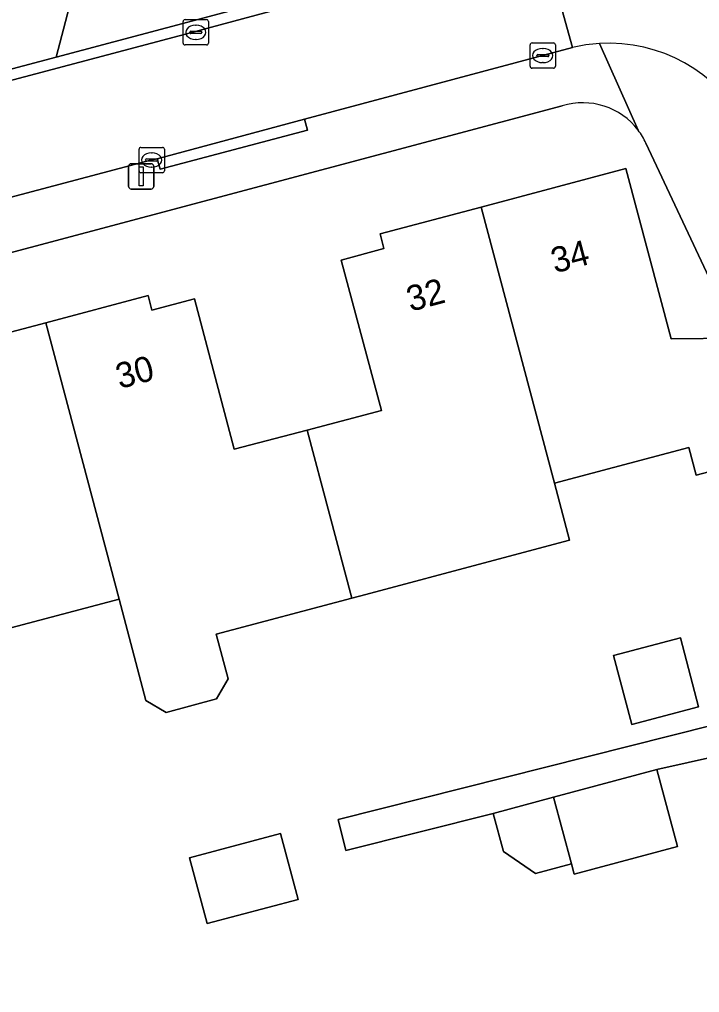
# Model space of a CAD drawing. Extents: x 162879 to 165540, y 384011 to 385181.
# Drawn here: x 163822.64 to 163849.51, y 384406.52 to 384444.93 of the extents above; entities that cross this region are included whole.
import ezdxf

# ---------------------------------------------------------------- set-up
doc = ezdxf.new("R2010")
doc.units = 0
for name, color, linetype in [('IMGEO_Erf', 7, 'Continuous'), ('IMGEO_Groenvoorziening', 7, 'Continuous'), ('IMGEO_Haag', 7, 'Continuous'), ('IMGEO_Kolk', 7, 'Continuous'), ('IMGEO_Lichtmast', 7, 'Continuous'), ('IMGEO_Pand', 7, 'Continuous'), ('IMGEO_Pand_nummerreeks', 7, 'Continuous'), ('IMGEO_Rijbaan_lokaal_gesloten', 7, 'Continuous'), ('IMGEO_Rijbaan_lokaal_open', 7, 'Continuous'), ('IMGEO_Voetpad_open', 7, 'Continuous')]:
    doc.layers.add(name, color=color, linetype=linetype)

msp = doc.modelspace()

# ---------------------------------------------------------------- linework, layer by layer
at = {"layer": 'IMGEO_Erf'}
for points in [[(163844.085, 384441.522), (163811.331, 384432.813)], [(163858.657, 384416.012), (163853.218, 384413.48), (163851.906, 384416.298), (163851.652, 384416.18), (163847.823, 384415.315), (163848.635, 384412.281), (163844.555, 384411.188), (163844.446, 384411.597), (163843.029, 384411.218), (163841.761, 384412.08), (163841.358, 384413.585), (163835.531, 384412.127), (163835.223, 384413.352), (163850.017, 384417.071), (163851.275, 384417.658), (163849.959, 384420.481), (163855.396, 384423.017), (163852.6, 384428.966), (163847.39, 384440.051)], [(163817.994, 384431.451), (163823.678, 384432.96), (163827.718, 384434.033), (163827.872, 384433.454), (163829.555, 384433.899), (163831.125, 384427.963), (163834.011, 384428.723), (163836.94, 384429.495), (163835.351, 384435.436), (163837.038, 384435.887), (163836.884, 384436.466), (163840.884, 384437.528), (163846.597, 384439.044), (163848.381, 384432.327), (163850.932, 384432.352)], [(163853.021, 384427.908), (163849.377, 384426.941), (163849.087, 384428.034), (163843.778, 384426.625), (163844.365, 384424.371), (163841.15, 384423.517), (163836.318, 384422.234), (163835.776, 384422.09), (163830.412, 384420.667), (163830.88, 384418.9), (163830.419, 384418.105), (163828.431, 384417.577), (163827.635, 384418.039), (163826.572, 384422.049), (163821.196, 384420.622)]]:
    msp.add_lwpolyline(points, dxfattribs=at)
for points in [[(163846.107, 384419.818), (163848.748, 384420.519), (163849.469, 384417.801), (163846.828, 384417.1)], [(163829.359, 384411.839), (163832.957, 384412.793), (163833.647, 384410.192), (163830.05, 384409.238)]]:
    msp.add_lwpolyline(points, close=True, dxfattribs=at)
for centre, radius, start, end in [((163844.897, 384438.899), 2.746, 37.2305, 107.1887), ((163844.993, 384438.953), 2.636, 24.623, 37.569)]:
    msp.add_arc(centre, radius, start, end, dxfattribs=at)
at = {"layer": 'IMGEO_Groenvoorziening'}
for points in [[(163846.564, 384455.941), (163848.959, 384450.828), (163848.448, 384449.933), (163839.54, 384447.563), (163836.128, 384446.655), (163824.084, 384443.45), (163816.786, 384441.509), (163786.859, 384433.545), (163782.654, 384432.426), (163775.562, 384430.545), (163773.371, 384437.23)], [(163773.081, 384436.833), (163775.3, 384430.061), (163777.69, 384430.711), (163782.356, 384431.947), (163812.597, 384439.959), (163829.593, 384444.462), (163830.022, 384444.577), (163841.66, 384447.709), (163843.285, 384448.142), (163848.713, 384449.59)]]:
    msp.add_lwpolyline(points, dxfattribs=at)
for points in [[(163836.128, 384446.655), (163831.897, 384452.856), (163826.162, 384451.348), (163824.084, 384443.45)], [(163826.162, 384451.348), (163822.181, 384450.302), (163821.789, 384450.2), (163820.561, 384443.081), (163814.756, 384448.336), (163810.694, 384447.259), (163816.786, 384441.509), (163824.084, 384443.45)]]:
    msp.add_lwpolyline(points, close=True, dxfattribs=at)
at = {"layer": 'IMGEO_Haag'}
for points in [[(163846.564, 384455.941), (163848.959, 384450.828), (163848.448, 384449.933), (163839.54, 384447.563), (163836.128, 384446.655), (163824.084, 384443.45), (163816.786, 384441.509), (163786.859, 384433.545), (163782.654, 384432.426), (163775.562, 384430.545), (163773.371, 384437.23)], [(163773.081, 384436.833), (163775.3, 384430.061), (163777.69, 384430.711), (163782.356, 384431.947), (163812.597, 384439.959), (163829.593, 384444.462), (163830.022, 384444.577), (163841.66, 384447.709), (163843.285, 384448.142), (163848.713, 384449.59)]]:
    msp.add_lwpolyline(points, dxfattribs=at)
at = {"layer": 'IMGEO_Kolk'}
for p, q in [((163829.105, 384444), (163829.105, 384444.852)), ((163829.18, 384444.926), (163830.032, 384444.926)), ((163829.593, 384444.706), (163829.618, 384444.706)), ((163830.106, 384444.852), (163830.106, 384444)), ((163829.364, 384444.42), (163829.364, 384444.432)), ((163829.802, 384444.383), (163829.404, 384444.383)), ((163829.407, 384444.469), (163829.805, 384444.469)), ((163829.848, 384444.432), (163829.848, 384444.42)), ((163830.032, 384443.926), (163829.18, 384443.926)), ((163829.616, 384444.146), (163829.591, 384444.146)), ((163842.813, 384443.084), (163842.813, 384443.936)), ((163842.888, 384444.01), (163843.74, 384444.01)), ((163843.814, 384443.936), (163843.814, 384443.084)), ((163843.115, 384443.553), (163843.513, 384443.553)), ((163843.301, 384443.79), (163843.326, 384443.79)), ((163843.072, 384443.504), (163843.072, 384443.516)), ((163843.51, 384443.467), (163843.112, 384443.467)), ((163843.324, 384443.23), (163843.299, 384443.23)), ((163843.556, 384443.516), (163843.556, 384443.504)), ((163843.74, 384443.01), (163842.888, 384443.01)), ((163827.363, 384438.958), (163827.363, 384439.81)), ((163827.438, 384439.884), (163828.29, 384439.884)), ((163828.364, 384439.81), (163828.364, 384438.958)), ((163827.622, 384439.378), (163827.622, 384439.39)), ((163828.06, 384439.341), (163827.662, 384439.341)), ((163827.665, 384439.427), (163828.063, 384439.427)), ((163827.851, 384439.664), (163827.876, 384439.664)), ((163828.106, 384439.39), (163828.106, 384439.378)), ((163827.874, 384439.104), (163827.849, 384439.104)), ((163828.29, 384438.884), (163827.438, 384438.884))]:
    msp.add_line(p, q, dxfattribs=at)
for points in [[(163829.105, 384444), (163829.105, 384444.852)], [(163829.18, 384444.926), (163830.032, 384444.926)], [(163830.106, 384444.852), (163830.106, 384444)], [(163830.032, 384443.926), (163829.18, 384443.926)], [(163842.813, 384443.084), (163842.813, 384443.936)], [(163842.888, 384444.01), (163843.74, 384444.01)], [(163843.814, 384443.936), (163843.814, 384443.084)], [(163843.74, 384443.01), (163842.888, 384443.01)], [(163827.363, 384438.958), (163827.363, 384439.81)], [(163827.438, 384439.884), (163828.29, 384439.884)], [(163828.364, 384439.81), (163828.364, 384438.958)], [(163828.29, 384438.884), (163827.438, 384438.884)]]:
    msp.add_lwpolyline(points, dxfattribs=at)
for centre, radius, start, end in [((163829.182, 384444.85), 0.0765, 91.552, 178.448), ((163829.182, 384444.85), 0.0765, 91.552, 178.448), ((163830.03, 384444.85), 0.0765, 1.552, 88.448), ((163830.03, 384444.85), 0.0765, 1.552, 88.448), ((163829.404, 384444.429), 0.0403, 85.8775, 175.7526), ((163829.401, 384444.419), 0.0366, 178.938, 274.7102), ((163829.805, 384444.426), 0.043, 264.8664, 352.4533), ((163829.809, 384444.431), 0.0386, 1.7309, 96.639), ((163829.182, 384444.002), 0.0765, 181.552, 268.448), ((163829.182, 384444.002), 0.0765, 181.552, 268.448), ((163830.03, 384444.002), 0.0765, 271.552, 358.448), ((163830.03, 384444.002), 0.0765, 271.552, 358.448), ((163842.89, 384443.934), 0.0765, 91.552, 178.448), ((163842.89, 384443.934), 0.0765, 91.552, 178.448), ((163843.738, 384443.934), 0.0765, 1.552, 88.448), ((163843.738, 384443.934), 0.0765, 1.552, 88.448), ((163843.112, 384443.513), 0.0403, 85.8775, 175.7526), ((163843.517, 384443.515), 0.0386, 1.7309, 96.639), ((163843.109, 384443.503), 0.0366, 178.938, 274.7102), ((163843.513, 384443.51), 0.043, 264.8664, 352.4533), ((163842.89, 384443.086), 0.0765, 181.552, 268.448), ((163842.89, 384443.086), 0.0765, 181.552, 268.448), ((163843.738, 384443.086), 0.0765, 271.552, 358.448), ((163843.738, 384443.086), 0.0765, 271.552, 358.448), ((163827.44, 384439.808), 0.0765, 91.552, 178.448), ((163827.44, 384439.808), 0.0765, 91.552, 178.448), ((163828.288, 384439.808), 0.0765, 1.552, 88.448), ((163828.288, 384439.808), 0.0765, 1.552, 88.448), ((163827.662, 384439.387), 0.0403, 85.8775, 175.7526), ((163827.659, 384439.377), 0.0366, 178.938, 274.7102), ((163828.063, 384439.384), 0.043, 264.8664, 352.4533), ((163828.067, 384439.389), 0.0386, 1.7309, 96.639), ((163827.44, 384438.96), 0.0765, 181.552, 268.448), ((163827.44, 384438.96), 0.0765, 181.552, 268.448), ((163828.288, 384438.96), 0.0765, 271.552, 358.448), ((163828.288, 384438.96), 0.0765, 271.552, 358.448)]:
    msp.add_arc(centre, radius, start, end, dxfattribs=at)
for centre, major_axis, ratio, start_param, end_param in [((163829.592, 384444.426), (-0.387, 0.002), 0.722429, 4.712389, 7.853982), ((163829.617, 384444.426), (-0.39, 0.002), 0.717154, 1.570796, 4.712389), ((163843.3, 384443.51), (-0.387, 0.002), 0.722429, 4.712389, 7.853982), ((163843.325, 384443.51), (-0.39, 0.002), 0.717154, 1.570796, 4.712389), ((163827.85, 384439.384), (-0.387, 0.002), 0.722429, 4.712389, 7.853982), ((163827.875, 384439.384), (-0.39, 0.002), 0.717154, 1.570796, 4.712389)]:
    msp.add_ellipse(centre, major_axis=major_axis, ratio=ratio, start_param=start_param, end_param=end_param, dxfattribs=at)
at = {"layer": 'IMGEO_Lichtmast'}
for p, q in [((163826.951, 384438.34), (163826.951, 384439.14)), ((163826.951, 384439.14), (163826.951, 384438.34)), ((163827.051, 384439.24), (163827.841, 384439.24)), ((163827.841, 384439.24), (163827.051, 384439.24)), ((163827.941, 384439.14), (163827.941, 384438.34)), ((163827.941, 384438.34), (163827.941, 384439.14)), ((163827.841, 384438.24), (163827.051, 384438.24)), ((163827.051, 384438.24), (163827.841, 384438.24))]:
    msp.add_line(p, q, dxfattribs=at)
msp.add_lwpolyline([(163827.371, 384439.115), (163827.521, 384439.115), (163827.521, 384438.365), (163827.371, 384438.365), (163827.371, 384439.115)], dxfattribs=at)
for centre, start, end in [((163827.051, 384439.14), 90, 180), ((163827.051, 384439.14), 90, 180), ((163827.841, 384439.14), 0, 90), ((163827.841, 384439.14), 360, 90), ((163827.051, 384438.34), 180, 270), ((163827.051, 384438.34), 180, 270), ((163827.841, 384438.34), 270, 0), ((163827.841, 384438.34), 270, 0)]:
    msp.add_arc(centre, 0.1, start, end, dxfattribs=at)
at = {"layer": 'IMGEO_Pand'}
for points in [[(163846.597, 384439.044), (163840.884, 384437.528), (163843.778, 384426.625), (163849.087, 384428.034), (163849.377, 384426.941), (163853.021, 384427.908), (163850.932, 384432.352), (163848.381, 384432.327)], [(163843.778, 384426.625), (163840.884, 384437.528), (163836.884, 384436.466), (163837.038, 384435.887), (163835.351, 384435.436), (163836.94, 384429.495), (163834.011, 384428.723), (163835.776, 384422.09), (163836.318, 384422.234), (163841.15, 384423.517), (163844.365, 384424.371)], [(163826.572, 384422.049), (163827.635, 384418.039), (163828.431, 384417.577), (163830.419, 384418.105), (163830.88, 384418.9), (163830.412, 384420.667), (163835.776, 384422.09), (163834.011, 384428.723), (163831.125, 384427.963), (163829.555, 384433.899), (163827.872, 384433.454), (163827.718, 384434.033), (163823.678, 384432.96)], [(163826.572, 384422.049), (163823.678, 384432.96), (163817.994, 384431.451), (163819.71, 384424.904), (163816.817, 384424.136), (163818.545, 384417.508), (163821.794, 384418.37), (163821.196, 384420.622)], [(163846.107, 384419.818), (163846.828, 384417.1), (163849.469, 384417.801), (163848.748, 384420.519)], [(163847.823, 384415.315), (163843.743, 384414.223), (163844.446, 384411.597), (163844.555, 384411.188), (163848.635, 384412.281)], [(163843.743, 384414.223), (163841.358, 384413.585), (163841.761, 384412.08), (163843.029, 384411.218), (163844.446, 384411.597)], [(163829.359, 384411.839), (163830.05, 384409.238), (163833.647, 384410.192), (163832.957, 384412.793)]]:
    msp.add_lwpolyline(points, close=True, dxfattribs=at)
at = {"layer": 'IMGEO_Rijbaan_lokaal_gesloten'}
msp.add_lwpolyline([(163886.822, 384375.777), (163884.282, 384381.254), (163877.907, 384394.83), (163871.746, 384407.935), (163869.593, 384412.537), (163867.03, 384417.981), (163863.091, 384426.349), (163857.226, 384438.827), (163855.612, 384442.243), (163851.596, 384450.36), (163848.713, 384449.59), (163843.285, 384448.142), (163844.487, 384443.826)], dxfattribs=at)
for centre, radius, start, end in [((163845.921, 384437.861), 6.135, 93.4313, 103.5199), ((163845.923, 384437.854), 6.142, 28.2476, 93.4397)]:
    msp.add_arc(centre, radius, start, end, dxfattribs=at)
at = {"layer": 'IMGEO_Rijbaan_lokaal_open'}
msp.add_lwpolyline([(163816.688, 384436.424), (163827.864, 384439.385), (163828.078, 384439.436), (163833.898, 384440.995), (163844.487, 384443.826), (163843.285, 384448.142), (163841.66, 384447.709), (163830.022, 384444.577), (163829.593, 384444.462), (163812.597, 384439.959), (163782.356, 384431.947), (163785.005, 384423.713)], dxfattribs=at)
at = {"layer": 'IMGEO_Voetpad_open'}
for points in [[(163845.554, 384443.985), (163847.083, 384440.56)], [(163847.083, 384440.56), (163845.554, 384443.985)], [(163844.487, 384443.826), (163833.898, 384440.995), (163834.015, 384440.558), (163828.203, 384439.02), (163828.078, 384439.436), (163827.864, 384439.385), (163816.688, 384436.424), (163816.813, 384435.986), (163811.005, 384434.458), (163810.892, 384434.883), (163810.672, 384434.817), (163790.242, 384429.393), (163790.022, 384429.323), (163789.071, 384429.007)], [(163805.887, 384431.366), (163811.331, 384432.813), (163844.085, 384441.522)], [(163847.39, 384440.051), (163852.6, 384428.966), (163855.396, 384423.017), (163856.712, 384420.194), (163857.345, 384418.83), (163858.657, 384416.012), (163862.998, 384406.819), (163867.54, 384397.202)]]:
    msp.add_lwpolyline(points, dxfattribs=at)
for points in [[(163833.898, 384440.995), (163828.078, 384439.436), (163828.203, 384439.02), (163834.015, 384440.558)], [(163851.652, 384416.18), (163851.906, 384416.298), (163857.345, 384418.83), (163856.712, 384420.194), (163851.275, 384417.658), (163850.017, 384417.071), (163835.223, 384413.352), (163835.531, 384412.127), (163841.358, 384413.585), (163843.743, 384414.223), (163847.823, 384415.315)]]:
    msp.add_lwpolyline(points, close=True, dxfattribs=at)
for centre, radius, start, end in [((163845.921, 384437.861), 6.135, 93.4313, 103.5199), ((163845.923, 384437.854), 6.142, 28.2476, 93.4397), ((163844.897, 384438.899), 2.746, 37.2305, 107.1887), ((163844.993, 384438.953), 2.636, 24.623, 37.569)]:
    msp.add_arc(centre, radius, start, end, dxfattribs=at)

# ---------------------------------------------------------------- texts
at = {"layer": 'IMGEO_Pand_nummerreeks'}
for s, rotation, p in [('34', 14.8625, (163843.79, 384434.906)), ('32', 14.8646, (163838.086, 384433.391)), ('30', 14.8705, (163826.596, 384430.342))]:
    msp.add_text(s, height=1, rotation=rotation, dxfattribs=at).set_placement(p)

doc.saveas('drawing.dxf')
